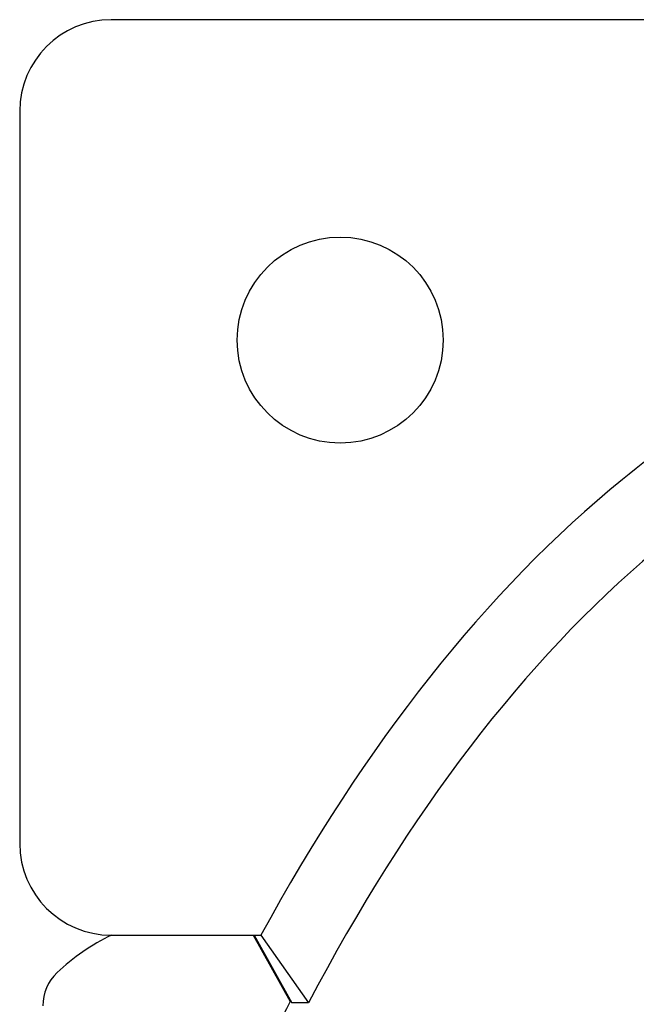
# Model space of a CAD drawing. Header units: inches. Extents: x 5 to 1128, y -85 to 748.
# Tile 296 of 656: x 440.66 to 447.39, y 323.54 to 334.3. Entities that reach past the tile are written whole.
import ezdxf

# ---------------------------------------------------------------- set-up
doc = ezdxf.new("R2010")
doc.units = ezdxf.units.IN
doc.header["$LTSCALE"] = 32
doc.header["$MEASUREMENT"] = 0
doc.layers.add('Visible (ANSI)', color=7, linetype='Continuous', lineweight=30)

msp = doc.modelspace()

# ---------------------------------------------------------------- linework, layer by layer
at = {"layer": 'Visible (ANSI)'}
for p, q in [((451.65563, 334.29617), (441.65563, 334.29617)), ((440.65563, 333.29617), (440.65563, 325.29617)), ((441.65563, 324.29617), (443.29051, 324.29617)), ((443.20581, 324.29617), (443.61011, 323.57054)), ((443.21631, 324.29617), (443.62667, 323.55742)), ((443.29051, 324.29617), (443.81015, 323.55742)), ((443.81015, 323.55742), (443.62667, 323.55742))]:
    msp.add_line(p, q, dxfattribs=at)
msp.add_circle((444.15563, 330.79617), 1.125, dxfattribs=at)
for centre, radius, start, end in [((441.65563, 333.29617), 1, 90, 180), ((441.65563, 325.29617), 1, 180, 270), ((442.65792, 322.20961), 2.31406, 115.619151, 133.555837), ((441.40792, 323.52426), 0.5, 133.555837, 180)]:
    msp.add_arc(centre, radius, start, end, dxfattribs=at)
for points, knots in [([(452.65563, 331.35687), (452.45024, 331.35687), (451.91888, 331.35143), (450.76566, 331.13094), (450.29856, 330.99448), (448.89802, 330.44966), (448.02784, 329.91484), (445.75253, 328.06653), (444.42171, 326.3758), (443.29051, 324.29617)], [-38.78541942, -38.78541942, -38.78541942, -38.78541942, -32.29773045, -32.29773045, -27.69801298, -27.69801298, -18.10817505, -18.10817505, -0.05692196, -0.05692196, -0.05692196, -0.05692196]), ([(452.65563, 330.51215), (451.75439, 330.51215), (450.87763, 330.3298), (449.1464, 329.6334), (448.32805, 329.11093), (446.17053, 327.30089), (444.89375, 325.62415), (443.81015, 323.55742)], [-35.80277324, -35.80277324, -35.80277324, -35.80277324, -27.11441233, -27.11441233, -17.85194583, -17.85194583, -0.05753191, -0.05753191, -0.05753191, -0.05753191]), ([(443.61456, 323.57922), (443.12577, 322.62683), (442.67868, 321.59805), (442.15525, 320.17186), (442.03694, 319.83178), (441.92308, 319.4862)], [0.772346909, 0.772346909, 0.772346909, 0.772346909, 0.937596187, 0.937596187, 0.988165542, 0.988165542, 0.988165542, 0.988165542])]:
    msp.add_open_spline(points, degree=3, knots=knots, dxfattribs=at)

doc.saveas('drawing.dxf')
